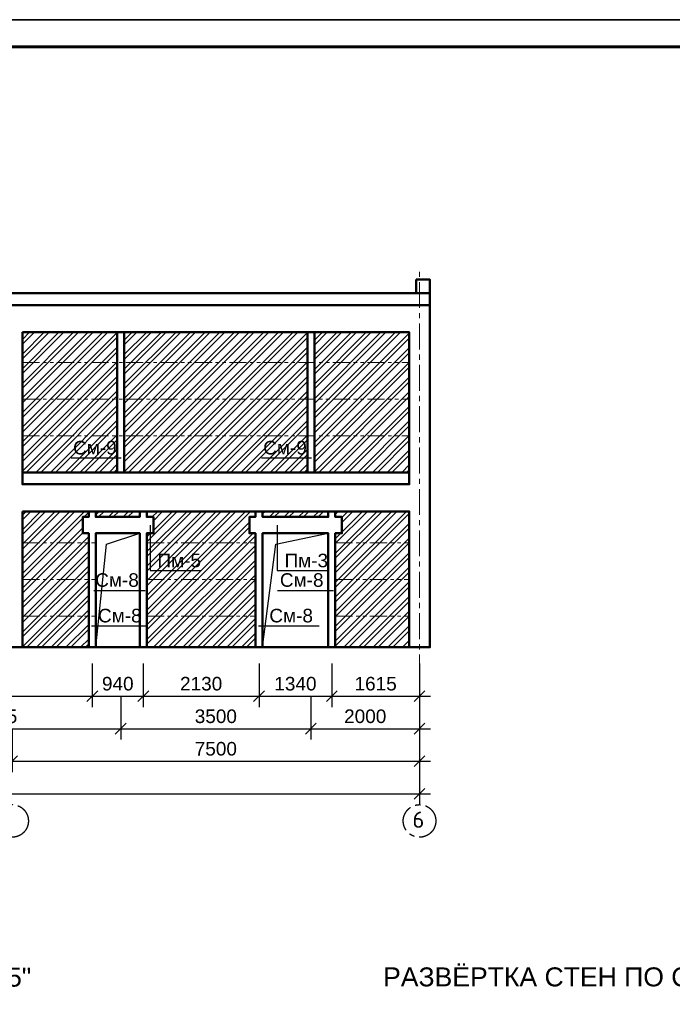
# Model space of a CAD drawing. Header units: millimetres. Extents: x 2063114 to 14983986, y -126020516 to 213791.
# Tile 422 of 656: x 2349785 to 2361798, y -883128 to -865001. Entities that reach past the tile are written whole.
import ezdxf

# ---------------------------------------------------------------- set-up
doc = ezdxf.new("R2010")
doc.units = ezdxf.units.MM
for name, pattern in [('ACAD_ISO10W100', [18, 12, -3, 0, -3]), ('осевая', [50.8, 31.75, -6.35, 6.35, -6.35]), ('фантомX2', [127, 63.5, -12.7, 12.7, -12.7, 12.7, -12.7])]:
    doc.linetypes.add(name, pattern=pattern)
doc.layers.get('Defpoints').update_dxf_attribs({"color": 6, "lineweight": 35})
doc.layers.add('OS', color=1, linetype='Continuous')
doc.layers.add('пунктир', color=1, linetype='ACAD_ISO10W100')
doc.layers.add('PDF _wall-380', color=7, linetype='Continuous', true_color=0xb88a5c)
doc.layers.add('РАЗМЕР АР', color=150, linetype='Continuous', lineweight=20)
doc.layers.add('сплошная_толстая', color=7, linetype='Continuous', lineweight=50)
doc.styles.get("Standard").update_dxf_attribs({"font": 'arial.ttf'})
doc.styles.add('СПДС', font='isocpeur.ttf')
doc.dimstyles.new('STANDARD$0', dxfattribs={"dimtxt": 250, "dimasz": 200, "dimexe": 200, "dimexo": 300, "dimgap": 100, "dimtad": 1, "dimdec": 0, "dimzin": 1, "dimdsep": 46, "dimtxsty": 'Standard', "dimblk1": 'OBLIQUE', "dimblk2": 'OBLIQUE', "dimsah": 1, "dimcen": 2.5, "dimdle": 200, "dimadec": 0, "dimazin": 0, "dimtfac": 1, "dimtdec": 0, "dimtmove": 0, "dimatfit": 3, "dimldrblk": 'OBLIQUE', "dimfxl": 600, "dimfxlon": 1, "dimtolj": 1, "dimtzin": 1, "dimarcsym": 0})

# ---------------------------------------------------------------- blocks, each defined once
blk = doc.blocks.new('*U1590')
at = {"color": 0, "ltscale": 25}
blk.add_lwpolyline([(-59400, 42000), (0, 42000), (0, 0), (-59400, 0)], close=True, dxfattribs=at)
at = {"color": 0, "lineweight": 60, "ltscale": 25}
blk.add_lwpolyline([(-57400, 41500), (-500, 41500), (-500, 500), (-57400, 500)], close=True, dxfattribs=at)
blk = doc.blocks.new('_Oblique')
at = {"color": 0, "linetype": 'ByBlock', "lineweight": -2}
blk.add_line((-0.5, -0.5), (0.5, 0.5), dxfattribs=at)
blk = doc.blocks.new('*D2463')
at = {"layer": 'Defpoints', "color": 0, "lineweight": 30, "transparency": 16777216}
for p in [(2329045, -875934), (2357145, -876555), (2357145, -879253)]:
    blk.add_point(p, dxfattribs=at)
at = {"layer": 'РАЗМЕР АР', "color": 0, "lineweight": -2, "transparency": 16777216}
for p, q in [((2329045, -878653), (2329045, -879453)), ((2357145, -878653), (2357145, -879453)), ((2328845, -879253), (2357345, -879253))]:
    blk.add_line(p, q, dxfattribs=at)
at = {"layer": 'РАЗМЕР АР', "color": 0, "lineweight": -2, "transparency": 16777216, "xscale": 200, "yscale": 200, "zscale": 200, "rotation": 180}
blk.add_blockref('_Oblique', (2329045, -879253), dxfattribs=at)
at = {"layer": 'РАЗМЕР АР', "color": 0, "lineweight": -2, "transparency": 16777216, "xscale": 200, "yscale": 200, "zscale": 200}
blk.add_blockref('_Oblique', (2357145, -879253), dxfattribs=at)
at = {"layer": 'РАЗМЕР АР', "color": 0, "transparency": 16777216, "insert": (2343095, -879025), "char_height": 250, "attachment_point": 5}
blk.add_mtext('\\A1;28100', dxfattribs=at)
blk = doc.blocks.new('*D2466')
at = {"layer": 'Defpoints', "color": 0, "lineweight": 30, "transparency": 16777216}
for p in [(2345045, -876555), (2349645, -876555), (2349645, -878653)]:
    blk.add_point(p, dxfattribs=at)
at = {"layer": 'РАЗМЕР АР', "color": 0, "lineweight": -2, "transparency": 16777216}
for p, q in [((2345045, -878053), (2345045, -878853)), ((2349645, -878053), (2349645, -878853)), ((2344845, -878653), (2349845, -878653))]:
    blk.add_line(p, q, dxfattribs=at)
at = {"layer": 'РАЗМЕР АР', "color": 0, "lineweight": -2, "transparency": 16777216, "xscale": 200, "yscale": 200, "zscale": 200, "rotation": 180}
blk.add_blockref('_Oblique', (2345045, -878653), dxfattribs=at)
at = {"layer": 'РАЗМЕР АР', "color": 0, "lineweight": -2, "transparency": 16777216, "xscale": 200, "yscale": 200, "zscale": 200}
blk.add_blockref('_Oblique', (2349645, -878653), dxfattribs=at)
at = {"layer": 'РАЗМЕР АР', "color": 0, "transparency": 16777216, "insert": (2347345, -878425), "char_height": 250, "attachment_point": 5}
blk.add_mtext('\\A1;4600', dxfattribs=at)
blk = doc.blocks.new('*D2467')
at = {"layer": 'Defpoints', "color": 0, "lineweight": 30, "transparency": 16777216}
for p in [(2349645, -876555), (2357145, -876555), (2357145, -878653)]:
    blk.add_point(p, dxfattribs=at)
at = {"layer": 'РАЗМЕР АР', "color": 0, "lineweight": -2, "transparency": 16777216}
for p, q in [((2349645, -878053), (2349645, -878853)), ((2357145, -878053), (2357145, -878853)), ((2349445, -878653), (2357345, -878653))]:
    blk.add_line(p, q, dxfattribs=at)
at = {"layer": 'РАЗМЕР АР', "color": 0, "lineweight": -2, "transparency": 16777216, "xscale": 200, "yscale": 200, "zscale": 200, "rotation": 180}
blk.add_blockref('_Oblique', (2349645, -878653), dxfattribs=at)
at = {"layer": 'РАЗМЕР АР', "color": 0, "lineweight": -2, "transparency": 16777216, "xscale": 200, "yscale": 200, "zscale": 200}
blk.add_blockref('_Oblique', (2357145, -878653), dxfattribs=at)
at = {"layer": 'РАЗМЕР АР', "color": 0, "transparency": 16777216, "insert": (2353395, -878425), "char_height": 250, "attachment_point": 5}
blk.add_mtext('\\A1;7500', dxfattribs=at)
blk = doc.blocks.new('*D2747')
at = {"layer": 'Defpoints', "color": 0, "lineweight": 30, "transparency": 16777216}
for p in [(2347060, -876555), (2351120, -876555), (2351120, -877455)]:
    blk.add_point(p, dxfattribs=at)
at = {"layer": 'РАЗМЕР АР', "color": 0, "lineweight": -2, "transparency": 16777216}
for p, q in [((2347060, -876855), (2347060, -877655)), ((2351120, -876855), (2351120, -877655)), ((2346860, -877455), (2351320, -877455))]:
    blk.add_line(p, q, dxfattribs=at)
at = {"layer": 'РАЗМЕР АР', "color": 0, "lineweight": -2, "transparency": 16777216, "xscale": 200, "yscale": 200, "zscale": 200, "rotation": 180}
blk.add_blockref('_Oblique', (2347060, -877455), dxfattribs=at)
at = {"layer": 'РАЗМЕР АР', "color": 0, "lineweight": -2, "transparency": 16777216, "xscale": 200, "yscale": 200, "zscale": 200}
blk.add_blockref('_Oblique', (2351120, -877455), dxfattribs=at)
at = {"layer": 'РАЗМЕР АР', "color": 0, "transparency": 16777216, "insert": (2349090, -877227), "char_height": 250, "attachment_point": 5}
blk.add_mtext('\\A1;4060', dxfattribs=at)
blk = doc.blocks.new('*D2748')
at = {"layer": 'Defpoints', "color": 0, "lineweight": 30, "transparency": 16777216}
for p in [(2351120, -876555), (2352060, -876555), (2352060, -877455)]:
    blk.add_point(p, dxfattribs=at)
at = {"layer": 'РАЗМЕР АР', "color": 0, "lineweight": -2, "transparency": 16777216}
for p, q in [((2351120, -876855), (2351120, -877655)), ((2352060, -876855), (2352060, -877655)), ((2350920, -877455), (2352260, -877455))]:
    blk.add_line(p, q, dxfattribs=at)
at = {"layer": 'РАЗМЕР АР', "color": 0, "lineweight": -2, "transparency": 16777216, "xscale": 200, "yscale": 200, "zscale": 200, "rotation": 180}
blk.add_blockref('_Oblique', (2351120, -877455), dxfattribs=at)
at = {"layer": 'РАЗМЕР АР', "color": 0, "lineweight": -2, "transparency": 16777216, "xscale": 200, "yscale": 200, "zscale": 200}
blk.add_blockref('_Oblique', (2352060, -877455), dxfattribs=at)
at = {"layer": 'РАЗМЕР АР', "color": 0, "transparency": 16777216, "insert": (2351590, -877227), "char_height": 250, "attachment_point": 5}
blk.add_mtext('\\A1;940', dxfattribs=at)
blk = doc.blocks.new('*D2749')
at = {"layer": 'Defpoints', "color": 0, "lineweight": 30, "transparency": 16777216}
for p in [(2352060, -876555), (2354190, -876555), (2354190, -877455)]:
    blk.add_point(p, dxfattribs=at)
at = {"layer": 'РАЗМЕР АР', "color": 0, "lineweight": -2, "transparency": 16777216}
for p, q in [((2352060, -876855), (2352060, -877655)), ((2354190, -876855), (2354190, -877655)), ((2351860, -877455), (2354390, -877455))]:
    blk.add_line(p, q, dxfattribs=at)
at = {"layer": 'РАЗМЕР АР', "color": 0, "lineweight": -2, "transparency": 16777216, "xscale": 200, "yscale": 200, "zscale": 200, "rotation": 180}
blk.add_blockref('_Oblique', (2352060, -877455), dxfattribs=at)
at = {"layer": 'РАЗМЕР АР', "color": 0, "lineweight": -2, "transparency": 16777216, "xscale": 200, "yscale": 200, "zscale": 200}
blk.add_blockref('_Oblique', (2354190, -877455), dxfattribs=at)
at = {"layer": 'РАЗМЕР АР', "color": 0, "transparency": 16777216, "insert": (2353125, -877227), "char_height": 250, "attachment_point": 5}
blk.add_mtext('\\A1;2130', dxfattribs=at)
blk = doc.blocks.new('*D2750')
at = {"layer": 'Defpoints', "color": 0, "lineweight": 30, "transparency": 16777216}
for p in [(2354190, -876555), (2355530, -876555), (2355530, -877455)]:
    blk.add_point(p, dxfattribs=at)
at = {"layer": 'РАЗМЕР АР', "color": 0, "lineweight": -2, "transparency": 16777216}
for p, q in [((2354190, -876855), (2354190, -877655)), ((2355530, -876855), (2355530, -877655)), ((2353990, -877455), (2355730, -877455))]:
    blk.add_line(p, q, dxfattribs=at)
at = {"layer": 'РАЗМЕР АР', "color": 0, "lineweight": -2, "transparency": 16777216, "xscale": 200, "yscale": 200, "zscale": 200, "rotation": 180}
blk.add_blockref('_Oblique', (2354190, -877455), dxfattribs=at)
at = {"layer": 'РАЗМЕР АР', "color": 0, "lineweight": -2, "transparency": 16777216, "xscale": 200, "yscale": 200, "zscale": 200}
blk.add_blockref('_Oblique', (2355530, -877455), dxfattribs=at)
at = {"layer": 'РАЗМЕР АР', "color": 0, "transparency": 16777216, "insert": (2354860, -877227), "char_height": 250, "attachment_point": 5}
blk.add_mtext('\\A1;1340', dxfattribs=at)
blk = doc.blocks.new('*D2751')
at = {"layer": 'Defpoints', "color": 0, "lineweight": 30, "transparency": 16777216}
for p in [(2355530, -876555), (2357145, -876555), (2357145, -877455)]:
    blk.add_point(p, dxfattribs=at)
at = {"layer": 'РАЗМЕР АР', "color": 0, "lineweight": -2, "transparency": 16777216}
for p, q in [((2355530, -876855), (2355530, -877655)), ((2357145, -876855), (2357145, -877655)), ((2355330, -877455), (2357345, -877455))]:
    blk.add_line(p, q, dxfattribs=at)
at = {"layer": 'РАЗМЕР АР', "color": 0, "lineweight": -2, "transparency": 16777216, "xscale": 200, "yscale": 200, "zscale": 200, "rotation": 180}
blk.add_blockref('_Oblique', (2355530, -877455), dxfattribs=at)
at = {"layer": 'РАЗМЕР АР', "color": 0, "lineweight": -2, "transparency": 16777216, "xscale": 200, "yscale": 200, "zscale": 200}
blk.add_blockref('_Oblique', (2357145, -877455), dxfattribs=at)
at = {"layer": 'РАЗМЕР АР', "color": 0, "transparency": 16777216, "insert": (2356337, -877227), "char_height": 250, "attachment_point": 5}
blk.add_mtext('\\A1;1615', dxfattribs=at)
blk = doc.blocks.new('*D2444')
at = {"layer": 'Defpoints', "color": 0, "lineweight": 30, "transparency": 16777216}
for p in [(2347060, -876555), (2351645, -876555), (2351645, -878055)]:
    blk.add_point(p, dxfattribs=at)
at = {"layer": 'РАЗМЕР АР', "color": 0, "lineweight": -2, "transparency": 16777216}
for p, q in [((2347060, -877455), (2347060, -878255)), ((2351645, -877455), (2351645, -878255)), ((2346860, -878055), (2351845, -878055))]:
    blk.add_line(p, q, dxfattribs=at)
at = {"layer": 'РАЗМЕР АР', "color": 0, "lineweight": -2, "transparency": 16777216, "xscale": 200, "yscale": 200, "zscale": 200, "rotation": 180}
blk.add_blockref('_Oblique', (2347060, -878055), dxfattribs=at)
at = {"layer": 'РАЗМЕР АР', "color": 0, "lineweight": -2, "transparency": 16777216, "xscale": 200, "yscale": 200, "zscale": 200}
blk.add_blockref('_Oblique', (2351645, -878055), dxfattribs=at)
at = {"layer": 'РАЗМЕР АР', "color": 0, "transparency": 16777216, "insert": (2349352, -877827), "char_height": 250, "attachment_point": 5}
blk.add_mtext('\\A1;4585', dxfattribs=at)
blk = doc.blocks.new('*D2445')
at = {"layer": 'Defpoints', "color": 0, "lineweight": 30, "transparency": 16777216}
for p in [(2351645, -876555), (2355145, -876555), (2355145, -878055)]:
    blk.add_point(p, dxfattribs=at)
at = {"layer": 'РАЗМЕР АР', "color": 0, "lineweight": -2, "transparency": 16777216}
for p, q in [((2351645, -877455), (2351645, -878255)), ((2355145, -877455), (2355145, -878255)), ((2351445, -878055), (2355345, -878055))]:
    blk.add_line(p, q, dxfattribs=at)
at = {"layer": 'РАЗМЕР АР', "color": 0, "lineweight": -2, "transparency": 16777216, "xscale": 200, "yscale": 200, "zscale": 200, "rotation": 180}
blk.add_blockref('_Oblique', (2351645, -878055), dxfattribs=at)
at = {"layer": 'РАЗМЕР АР', "color": 0, "lineweight": -2, "transparency": 16777216, "xscale": 200, "yscale": 200, "zscale": 200}
blk.add_blockref('_Oblique', (2355145, -878055), dxfattribs=at)
at = {"layer": 'РАЗМЕР АР', "color": 0, "transparency": 16777216, "insert": (2353395, -877827), "char_height": 250, "attachment_point": 5}
blk.add_mtext('\\A1;3500', dxfattribs=at)
blk = doc.blocks.new('*D2446')
at = {"layer": 'Defpoints', "color": 0, "lineweight": 30, "transparency": 16777216}
for p in [(2355145, -876555), (2357145, -876555), (2357145, -878055)]:
    blk.add_point(p, dxfattribs=at)
at = {"layer": 'РАЗМЕР АР', "color": 0, "lineweight": -2, "transparency": 16777216}
for p, q in [((2355145, -877455), (2355145, -878255)), ((2357145, -877455), (2357145, -878255)), ((2354945, -878055), (2357345, -878055))]:
    blk.add_line(p, q, dxfattribs=at)
at = {"layer": 'РАЗМЕР АР', "color": 0, "lineweight": -2, "transparency": 16777216, "xscale": 200, "yscale": 200, "zscale": 200, "rotation": 180}
blk.add_blockref('_Oblique', (2355145, -878055), dxfattribs=at)
at = {"layer": 'РАЗМЕР АР', "color": 0, "lineweight": -2, "transparency": 16777216, "xscale": 200, "yscale": 200, "zscale": 200}
blk.add_blockref('_Oblique', (2357145, -878055), dxfattribs=at)
at = {"layer": 'РАЗМЕР АР', "color": 0, "transparency": 16777216, "insert": (2356145, -877827), "char_height": 250, "attachment_point": 5}
blk.add_mtext('\\A1;2000', dxfattribs=at)

msp = doc.modelspace()

# ---------------------------------------------------------------- hatches: boundary and pattern name
at = {"layer": 'PDF _wall-380', "lineweight": 9, "ltscale": 150}
h = msp.add_hatch(dxfattribs=at)
h.set_pattern_fill('ANSI32', color=256, scale=20)
h.set_pattern_definition([(45, (18968.6, 16051.35), (-134.703842, 134.703842), []), (45, (19058.4, 16051.35), (-134.703842, 134.703842), [])])
h.paths.add_polyline_path([(2335154.66143, -870754.51973), (2334754.66143, -870754.51973), (2334754.66143, -873334.51973), (2335154.66143, -873334.51973)])
h.paths.add_polyline_path([(2336824.66143, -871154.51973), (2336714.34544, -871154.51973), (2336714.34544, -870854.51973), (2336824.66143, -870854.51973), (2336824.66143, -870754.51973), (2335534.66143, -870754.51973), (2335534.66143, -873334.51973), (2336824.66143, -873334.51973)])
h.paths.add_polyline_path([(2337664.66143, -870754.51973), (2336954.66143, -870754.51973), (2336954.66143, -870854.51973), (2337664.66143, -870854.51973)])
h.paths.add_polyline_path([(2339934.66143, -871154.51973), (2339824.34544, -871154.51973), (2339824.34544, -870854.51973), (2339934.66143, -870854.51973), (2339934.66143, -870754.51973), (2337794.66143, -870754.51973), (2337794.66143, -870854.51973), (2337914.66143, -870854.51973), (2337914.66143, -871154.51973), (2337794.66143, -871154.51973), (2337794.66143, -873334.51973), (2339934.66143, -873334.51973)])
h.paths.add_polyline_path([(2341074.66143, -870754.51973), (2340064.66143, -870754.51973), (2340064.66143, -870854.51973), (2341074.66143, -870854.51973)])
h.paths.add_polyline_path([(2341454.66143, -870754.51973), (2341204.66143, -870754.51973), (2341204.66143, -870854.51973), (2341324.66143, -870854.51973), (2341324.66143, -871154.51973), (2341204.66143, -871154.51973), (2341204.66143, -873334.51973), (2341454.66143, -873334.51973)])
h.paths.add_polyline_path([(2345364.7401, -871154.51973), (2345254.42412, -871154.51973), (2345254.42412, -870854.51973), (2345364.7401, -870854.51973), (2345364.7401, -870754.51973), (2341834.66143, -870754.51973), (2341834.66143, -873334.51973), (2345364.7401, -873334.51973)])
h.paths.add_polyline_path([(2346994.7401, -870754.51973), (2345494.7401, -870754.51973), (2345494.7401, -870854.51973), (2346994.7401, -870854.51973)])
h.paths.add_polyline_path([(2349454.66143, -870754.51973), (2347124.7401, -870754.51973), (2347124.7401, -870854.51973), (2347244.7401, -870854.51973), (2347244.7401, -871154.51973), (2347124.7401, -871154.51973), (2347124.7401, -873334.51973), (2349454.66143, -873334.51973)])
h.paths.add_polyline_path([(2351579.7404, -870754.51973), (2349834.66143, -870754.51973), (2349834.66143, -873334.51973), (2351579.7404, -873334.51973)])
h.paths.add_polyline_path([(2355079.66158, -870754.51973), (2351709.66128, -870754.51973), (2351709.7404, -873334.51973), (2355079.7407, -873334.51973)])
h.paths.add_polyline_path([(2356954.66143, -870754.51973), (2355209.7407, -870754.51973), (2355209.7407, -873334.51973), (2356954.66143, -873334.51973)])
h.paths.add_polyline_path([(2356954.66143, -874054.51973), (2355594.74011, -874054.51973), (2355594.74011, -874154.51973), (2355714.74011, -874154.51973), (2355714.74011, -874454.51973), (2355594.74011, -874454.51973), (2355594.74011, -876554.51973), (2356954.66143, -876554.51973)])
h.paths.add_polyline_path([(2355464.74011, -874054.51973), (2354254.7401, -874054.51973), (2354254.7401, -874154.51973), (2355464.74011, -874154.51973)])
h.paths.add_polyline_path([(2354014.42412, -874154.51973), (2354124.7401, -874154.51973), (2354124.7401, -874054.51973), (2352124.7401, -874054.51973), (2352124.7401, -874154.51973), (2352244.7401, -874154.51973), (2352244.7401, -874454.51973), (2352124.7401, -874454.51973), (2352124.7401, -876554.51973), (2354124.7401, -876554.51973), (2354124.7401, -874454.51973), (2354014.42412, -874454.51973)])
h.paths.add_polyline_path([(2351994.7401, -874054.51973), (2351184.7401, -874054.51973), (2351184.7401, -874154.51973), (2351994.7401, -874154.51973)])
h.paths.add_polyline_path([(2351054.7401, -874454.51973), (2350944.42411, -874454.51973), (2350944.42411, -874154.51973), (2351054.7401, -874154.51973), (2351054.7401, -874054.51973), (2349834.66143, -874054.51973), (2349834.66143, -876554.51973), (2351054.7401, -876554.51973)])
h.paths.add_polyline_path([(2349454.66143, -874054.51973), (2347124.7401, -874054.51973), (2347124.7401, -874154.51973), (2347244.7401, -874154.51973), (2347244.7401, -874454.51973), (2347124.7401, -874454.51973), (2347124.7401, -876554.51973), (2349454.66143, -876554.51973)])
h.paths.add_polyline_path([(2346994.7401, -874054.51973), (2345494.7401, -874054.51973), (2345494.7401, -874154.51973), (2346994.7401, -874154.51973)])
h.paths.add_polyline_path([(2345254.42412, -874154.51973), (2345364.7401, -874154.51973), (2345364.7401, -874054.51973), (2341834.66143, -874054.51973), (2341834.66143, -876554.51973), (2345364.7401, -876554.51973), (2345364.7401, -874454.51973), (2345254.42412, -874454.51973)])
h.paths.add_polyline_path([(2341454.66143, -874054.51973), (2341204.66143, -874054.51973), (2341204.66143, -874154.51973), (2341324.66143, -874154.51973), (2341324.66143, -874454.51973), (2341204.66143, -874454.51973), (2341204.66143, -876554.51973), (2341454.66143, -876554.51973)])
h.paths.add_polyline_path([(2341074.66143, -874054.51973), (2340064.66143, -874054.51973), (2340064.66143, -874154.51973), (2341074.66143, -874154.51973)])
h.paths.add_polyline_path([(2339824.34544, -874154.51973), (2339934.66143, -874154.51973), (2339934.66143, -874054.51973), (2337794.66143, -874054.51973), (2337794.66143, -874154.51973), (2337914.66143, -874154.51973), (2337914.66143, -874454.51973), (2337794.66143, -874454.51973), (2337794.66143, -876554.51973), (2339934.66143, -876554.51973), (2339934.66143, -874454.51973), (2339824.34544, -874454.51973)])
h.paths.add_polyline_path([(2337664.66143, -874054.51973), (2336954.66143, -874054.51973), (2336954.66143, -874154.51973), (2337664.66143, -874154.51973)])
h.paths.add_polyline_path([(2336714.34544, -874154.51973), (2336824.66143, -874154.51973), (2336824.66143, -874054.51973), (2335534.66143, -874054.51973), (2335534.66143, -876554.51973), (2336824.66143, -876554.51973), (2336824.66143, -874454.51973), (2336714.34544, -874454.51973)])
h.paths.add_polyline_path([(2335154.66143, -874054.51973), (2334754.66143, -874054.51973), (2334754.66143, -876554.51973), (2335154.66143, -876554.51973)])

# ---------------------------------------------------------------- linework, layer by layer
at = {"linetype": 'фантомX2', "lineweight": 9, "ltscale": 5}
for p, q in [((2349834.66143, -871309.51973), (2356954.66143, -871309.52317)), ((2349834.66143, -871984.51973), (2356954.77817, -871984.52317)), ((2349834.66143, -872659.51973), (2356954.89492, -872659.52317)), ((2349834.66143, -874629.51973), (2351184.40716, -874629.52317)), ((2352124.7401, -874629.51973), (2354124.7401, -874629.51973)), ((2355594.74011, -874629.51973), (2356954.66143, -874629.5232)), ((2349834.66143, -875304.51973), (2351184.5239, -875304.52317)), ((2352124.7401, -875304.51973), (2354124.7401, -875304.51973)), ((2355594.74011, -875304.51973), (2356954.66143, -875304.5232)), ((2349834.66143, -875979.51973), (2351184.64065, -875979.52317)), ((2352124.7401, -875979.51973), (2354124.7401, -875979.51973)), ((2355594.74011, -875979.51973), (2356954.66143, -875979.5232))]:
    msp.add_line(p, q, dxfattribs=at)
at = {"color": 190, "ltscale": 150}
for points in [[(2350734.2978, -873069.82836), (2351654.14438, -873069.82836)], [(2354234.2981, -873069.82836), (2355154.14468, -873069.82836)]]:
    msp.add_lwpolyline(points, dxfattribs=at)
at = {"ltscale": 150}
for points in [[(2352184.7401, -874304.51973), (2352184.7401, -875144.52936), (2353127.9998, -875144.52936)], [(2354524.02994, -874304.51973), (2354524.02994, -875144.52936), (2355467.28964, -875144.52936)], [(2351184.37698, -876555.05768), (2351385.37903, -874658.13036), (2351994.7401, -874454.51972)], [(2354254.7401, -876554.51973), (2354498.73564, -874657.5924), (2355464.74011, -874454.51972)]]:
    msp.add_lwpolyline(points, dxfattribs=at)
at = {"color": 140, "ltscale": 100}
for points in [[(2351146.69336, -875507.65564), (2352091.33127, -875507.65564)], [(2354533.07851, -875507.65565), (2355561.33128, -875507.65565)]]:
    msp.add_lwpolyline(points, dxfattribs=at)
at = {"color": 140, "ltscale": 150}
for points in [[(2351108.94367, -876161.50604), (2352128.79025, -876161.50604)], [(2354178.33148, -876161.50605), (2355298.17806, -876161.50605)]]:
    msp.add_lwpolyline(points, dxfattribs=at)
at = {"layer": 'OS', "linetype": 'осевая', "lineweight": 9, "ltscale": 15}
msp.add_line((2357144.7404, -879452.55212), (2357144.7404, -869634.51973), dxfattribs=at)
at = {"layer": 'пунктир', "linetype": 'осевая', "ltscale": 15}
for centre in [(2349644.7404, -879752.55212), (2357144.7404, -879752.55212)]:
    msp.add_circle(centre, 300, dxfattribs=at)
at = {"layer": 'сплошная_толстая', "ltscale": 150}
for points in [[(2357084.66143, -869784.51973), (2357334.66143, -869784.51973), (2357334.66143, -870034.51973), (2357084.66143, -870034.51973)], [(2328854.66143, -870034.51973), (2357334.66143, -870034.51973), (2357334.66143, -876554.51973), (2328854.66143, -876554.51973)], [(2328854.66143, -870034.51973), (2357334.66143, -870034.51973), (2357334.66143, -870254.51973), (2328854.66143, -870254.51973)], [(2349834.66143, -870754.51973), (2356954.66143, -870754.51973), (2356954.66143, -873334.51973), (2349834.66143, -873334.51973)], [(2351579.7404, -870754.51973), (2351709.7404, -870754.51973), (2351709.7404, -873334.51973), (2351579.7404, -873334.51973)], [(2355079.7407, -870754.51973), (2355209.7407, -870754.51973), (2355209.7407, -873334.51973), (2355079.7407, -873334.51973)], [(2349834.66143, -873334.51973), (2356954.66143, -873334.51973), (2356954.66143, -873554.51973), (2349834.66143, -873554.51973)], [(2349834.66143, -874054.51973), (2356954.66143, -874054.51973), (2356954.66143, -876554.51973), (2349834.66143, -876554.51973)]]:
    msp.add_lwpolyline(points, close=True, dxfattribs=at)
for points in [[(2351054.7401, -874054.51973), (2351054.7401, -874154.51973), (2350944.42411, -874154.51973), (2350944.42411, -874454.51973), (2351054.7401, -874454.51973), (2351054.7401, -876554.51973), (2351184.7401, -876554.51973), (2351184.37689, -874454.51973), (2351994.7401, -874454.51972), (2351994.7401, -876554.51973), (2352124.7401, -876554.51973), (2352124.7401, -874454.51973), (2352244.7401, -874454.51973), (2352244.7401, -874154.51973), (2352124.7401, -874154.51973), (2352124.7401, -874054.51973), (2351994.7401, -874054.51973), (2351994.7401, -874154.51973), (2351184.7401, -874154.51973), (2351184.7401, -874054.51973), (2351054.7401, -874054.51973)], [(2354124.7401, -874054.51973), (2354124.7401, -874154.51973), (2354014.42412, -874154.51973), (2354014.42412, -874454.51973), (2354124.7401, -874454.51973), (2354124.7401, -876554.51973), (2354254.7401, -876554.51973), (2354254.3769, -874454.51973), (2355464.74011, -874454.51972), (2355464.74011, -876554.51973), (2355594.74011, -876554.51973), (2355594.74011, -874454.51973), (2355714.74011, -874454.51973), (2355714.74011, -874154.51973), (2355594.74011, -874154.51973), (2355594.74011, -874054.51973), (2355464.74011, -874054.51973), (2355464.74011, -874154.51973), (2354254.7401, -874154.51973), (2354254.7401, -874054.51973), (2354124.7401, -874054.51973)]]:
    msp.add_lwpolyline(points, dxfattribs=at)

# ---------------------------------------------------------------- block references
for p in [(2379792.08613, -865001.43901), (2379792.08613, -907001.43901)]:
    msp.add_blockref('*U1590', p)

# ---------------------------------------------------------------- texts
at = {"ltscale": 100, "attachment_point": 4}
for s, insert, char_height, width in [('\\pi1033.29465;Сетка СГ-1\\P\\pi324.39287;ш.675мм по высоте', (2332632.50262, -869079.82899), 250, 3787.428309), ('\\pi45.78477;РАЗВЁРТКА СТЕН ПО ОСИ "В"', (2338803.55069, -868828.59752, -13.12578), 350, 7230.9965456), ('Пм-5', (2352320.63526, -874958.98875), 250, 677.5), ('Пм-3', (2354659.9251, -874958.98875), 250, 677.5), ('\\pi72.88231;РАЗВЁРТКА СТЕН ПО ОСИ "3"', (2328714.23418, -882626.44613, -13.12578), 350, 7230.9965456), ('\\pi72.88231;РАЗВЁРТКА СТЕН ПО ОСИ "5"', (2342779.22382, -882630.13087, -13.12578), 350, 7230.9965456), ('\\pi72.88231;РАЗВЁРТКА СТЕН ПО ОСИ "5"', (2356401.37086, -882625.91902, -13.12578), 350, 7230.9965456)]:
    msp.add_mtext(s, dxfattribs=dict(at, insert=insert, char_height=char_height, width=width))
at = {"color": 190, "ltscale": 100, "char_height": 250, "width": 677.5, "attachment_point": 4}
for insert in [(2350767.08857, -872882.30524), (2354267.08887, -872882.30524)]:
    msp.add_mtext('См-9', dxfattribs=dict(at, insert=insert))
at = {"color": 140, "ltscale": 100, "char_height": 250, "attachment_point": 4}
for insert, width in [((2351174.84145, -875318.83873), 677.5), ((2354574.38604, -875318.83873), 877.5000053), ((2351226.05461, -875973.98292), 777.5000052), ((2354380.24087, -875973.98292), 877.5000053)]:
    msp.add_mtext('См-8', dxfattribs=dict(at, insert=insert, width=width))
at = {"layer": 'пунктир', "linetype": 'осевая', "ltscale": 15, "insert": (2357125.09243, -879579.24025), "char_height": 300, "width": 255.0496237, "attachment_point": 2, "style": 'СПДС'}
msp.add_mtext('6', dxfattribs=at)

# ---------------------------------------------------------------- dimensions: what is measured, and where the dimension line sits
at = {"layer": 'РАЗМЕР АР'}
for base, p1, p2, picture, middle in [((2357144.7404, -879252.55212), (2329044.7404, -875934.24126), (2357144.7404, -876554.51973), '*D2463', (2343094.7404, -879024.90888)), ((2349644.7404, -878652.55212), (2345044.7404, -876554.51973), (2349644.7404, -876554.51973), '*D2466', (2347344.7404, -878424.90888)), ((2351119.7401, -877454.51973), (2347059.7401, -876554.51973), (2351119.7401, -876554.51973), '*D2747', (2349089.7401, -877226.87648)), ((2351644.7404, -878054.51973), (2347059.7401, -876554.51973), (2351644.7404, -876554.51973), '*D2444', (2349352.24025, -877826.87648)), ((2357144.7404, -878652.55212), (2349644.7404, -876554.51973), (2357144.7404, -876554.51973), '*D2467', (2353394.7404, -878424.90888)), ((2352059.7401, -877454.51973), (2351119.7401, -876554.51973), (2352059.7401, -876554.51973), '*D2748', (2351589.7401, -877226.87648)), ((2355144.7407, -878054.51973), (2351644.7404, -876554.51973), (2355144.7407, -876554.51973), '*D2445', (2353394.74055, -877826.79121)), ((2354189.7401, -877454.51973), (2352059.7401, -876554.51973), (2354189.7401, -876554.51973), '*D2749', (2353124.7401, -877226.79121)), ((2355529.74011, -877454.51973), (2354189.7401, -876554.51973), (2355529.74011, -876554.51973), '*D2750', (2354859.74011, -877226.79121)), ((2357144.7404, -878054.51973), (2355144.7407, -876554.51973), (2357144.7404, -876554.51973), '*D2446', (2356144.74055, -877826.87648)), ((2357144.7404, -877454.51973), (2355529.74011, -876554.51973), (2357144.7404, -876554.51973), '*D2751', (2356337.24025, -877226.87648))]:
    dim = msp.add_linear_dim(base=base, p1=p1, p2=p2, dimstyle='STANDARD$0', override={"dimtmove": 1}, dxfattribs=at)
    dim.commit()
    dim.dimension.update_dxf_attribs({"geometry": picture, "text_midpoint": middle})

doc.saveas('drawing.dxf')
